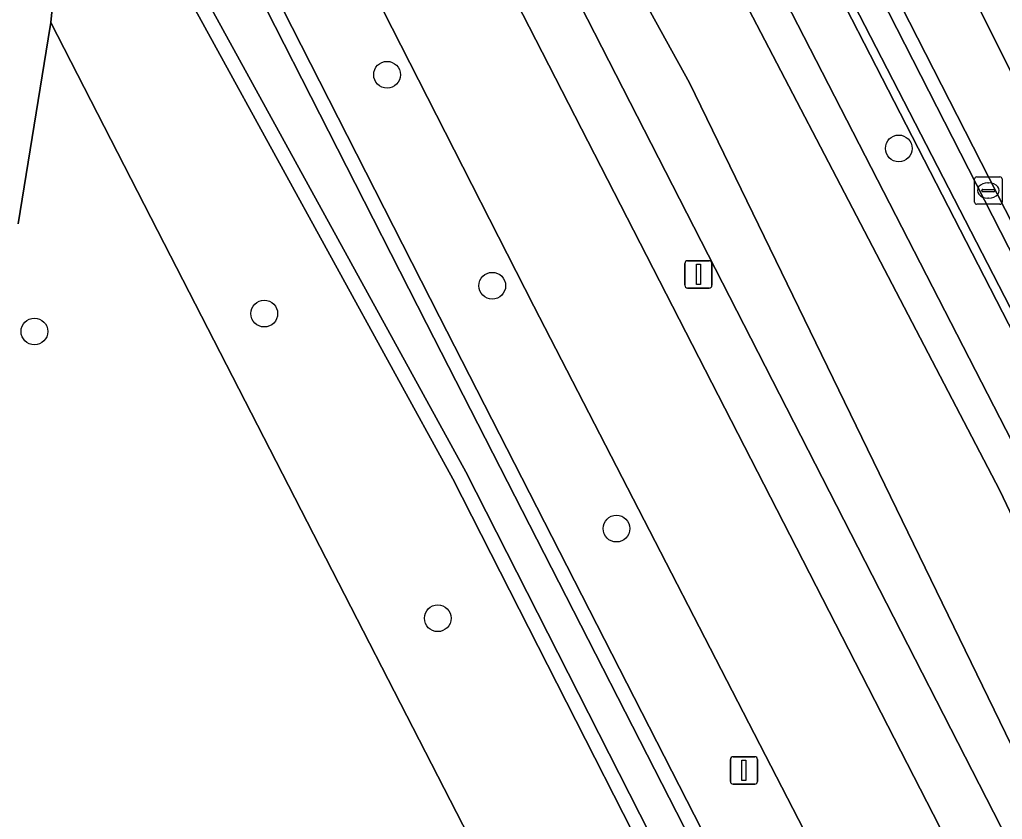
# Model space of a CAD drawing. Extents: x 158835 to 160077, y 386387 to 387778.
# Drawn here: x 159317.79 to 159353.69, y 387437.68 to 387466.89 of the extents above; entities that cross this region are included whole.
import ezdxf

# ---------------------------------------------------------------- set-up
doc = ezdxf.new("R2010")
doc.units = 0
for name, color, linetype in [('IMGEO_Berm_groen', 7, 'Continuous'), ('IMGEO_Boom', 7, 'Continuous'), ('IMGEO_Fietspad_gesloten', 7, 'Continuous'), ('IMGEO_Groenvoorziening', 7, 'Continuous'), ('IMGEO_Haag', 7, 'Continuous'), ('IMGEO_Hek', 7, 'Continuous'), ('IMGEO_Kolk', 7, 'Continuous'), ('IMGEO_Lichtmast', 7, 'Continuous'), ('IMGEO_Oever', 7, 'Continuous'), ('IMGEO_Terreindeel_open', 7, 'Continuous'), ('IMGEO_Voetpad_open', 7, 'Continuous'), ('IMGEO_Waterloop', 7, 'Continuous')]:
    doc.layers.add(name, color=color, linetype=linetype)

msp = doc.modelspace()

# ---------------------------------------------------------------- linework, layer by layer
at = {"layer": 'IMGEO_Berm_groen'}
for points in [[(159329.737, 387479.621), (159360.931, 387418.842), (159385.799, 387369.924), (159385.949, 387369.64), (159385.972, 387369.596), (159391.483, 387372.373), (159391.429, 387372.468), (159392.47, 387372.996), (159395.673, 387374.62), (159340.944, 387481.015), (159340.205, 387482.451), (159427.607, 387527.602), (159430.221, 387528.939), (159464.435, 387546.438), (159461.771, 387551.782), (159386.53, 387513.074), (159369.52, 387504.347), (159361.28, 387500), (159349.955, 387494.013), (159336.154, 387484.934), (159338.654, 387486.251), (159364.753, 387500), (159367.223, 387501.301), (159460.249, 387548.308)], [(159461.976, 387545.691), (159372.919, 387500), (159340.235, 387483.231), (159339.987, 387483.104), (159338.919, 387482.291), (159338.252, 387481.676), (159339.469, 387479.786), (159339.506, 387479.774), (159385.369, 387390.571)], [(159379.182, 387387.557), (159341.645, 387460.848), (159331.81, 387480.051)], [(159323.356, 387475.223), (159333.124, 387456.041), (159346.821, 387429.272), (159348.881, 387432.496), (159347.448, 387435.342), (159336.573, 387456.427), (159324.915, 387479.303), (159319.729, 387476.764), (159319.564, 387473.269), (159318.922, 387466.795), (159323.071, 387458.719), (159338.523, 387428.646), (159344.685, 387428.371), (159333.614, 387450.127)], [(159333.614, 387450.127), (159322.717, 387469.985), (159321.768, 387471.536), (159321.031, 387472.703), (159321.033, 387474.786)]]:
    msp.add_lwpolyline(points, dxfattribs=at)
at = {"layer": 'IMGEO_Boom'}
for centre in [(159331.212, 387464.88), (159349.909, 387462.189), (159335.054, 387457.174), (159326.725, 387456.158), (159318.327, 387455.504), (159339.594, 387448.305), (159333.065, 387445.03)]:
    msp.add_circle(centre, 0.489, dxfattribs=at)
at = {"layer": 'IMGEO_Fietspad_gesloten'}
for points in [[(159428.282, 387286.772), (159391.016, 387359.944), (159390.825, 387360.319), (159389.328, 387363.259), (159385.972, 387369.596), (159385.949, 387369.64), (159385.799, 387369.924), (159360.931, 387418.842), (159329.737, 387479.621)], [(159324.915, 387479.303), (159336.573, 387456.427), (159347.448, 387435.342), (159348.881, 387432.496), (159353.107, 387424.11), (159366.234, 387398.455), (159375.439, 387380.729), (159377.517, 387376.707), (159379.032, 387373.775), (159380.575, 387370.788), (159382.104, 387367.728), (159384.981, 387361.968), (159416.567, 387300.188)]]:
    msp.add_lwpolyline(points, dxfattribs=at)
at = {"layer": 'IMGEO_Groenvoorziening'}
for points in [[(159430.221, 387528.939), (159427.607, 387527.602), (159340.205, 387482.451), (159340.944, 387481.015), (159395.673, 387374.62), (159398.243, 387375.923), (159398.178, 387376.051), (159395.923, 387374.884), (159395.654, 387375.421), (159393.496, 387379.729), (159341.337, 387480.909), (159340.7, 387482.286), (159371.792, 387498.281), (159394.835, 387509.951), (159428.108, 387527.137), (159427.976, 387527.408), (159429.314, 387528.092), (159446.763, 387493.302), (159447.542, 387493.687), (159445.802, 387497.431), (159441.37, 387506.416), (159436.88, 387515.519), (159434.254, 387520.843), (159431.978, 387525.431)], [(159342.28, 387481.383), (159341.337, 387480.909), (159393.496, 387379.729), (159394.059, 387380.009)]]:
    msp.add_lwpolyline(points, close=True, dxfattribs=at)
msp.add_lwpolyline([(159341.866, 387424.702), (159338.523, 387428.646), (159323.071, 387458.719), (159318.922, 387466.795), (159318.906, 387466.64), (159317.736, 387459.436)], dxfattribs=at)
at = {"layer": 'IMGEO_Haag'}
msp.add_lwpolyline([(159431.978, 387525.431), (159430.221, 387528.939), (159427.607, 387527.602), (159340.205, 387482.451), (159340.944, 387481.015), (159395.673, 387374.62), (159398.243, 387375.923), (159398.178, 387376.051), (159395.923, 387374.884), (159395.654, 387375.421), (159393.496, 387379.729), (159341.337, 387480.909), (159340.7, 387482.286), (159371.792, 387498.281), (159394.835, 387509.951), (159428.108, 387527.137), (159427.976, 387527.408), (159429.314, 387528.092), (159446.763, 387493.302), (159447.542, 387493.687), (159445.802, 387497.431), (159441.37, 387506.416), (159436.88, 387515.519), (159434.254, 387520.843)], close=True, dxfattribs=at)
at = {"layer": 'IMGEO_Hek'}
for points in [[(159341.337, 387480.909), (159393.496, 387379.729)], [(159323.071, 387458.719), (159318.922, 387466.795)], [(159338.523, 387428.646), (159323.071, 387458.719)]]:
    msp.add_lwpolyline(points, dxfattribs=at)
at = {"layer": 'IMGEO_Kolk'}
for p, q in [((159352.755, 387461.152), (159353.607, 387461.152)), ((159352.68, 387460.226), (159352.68, 387461.078)), ((159353.168, 387460.932), (159353.193, 387460.932)), ((159353.681, 387461.078), (159353.681, 387460.226)), ((159352.939, 387460.646), (159352.939, 387460.658)), ((159353.377, 387460.609), (159352.979, 387460.609)), ((159352.982, 387460.695), (159353.38, 387460.695)), ((159353.423, 387460.658), (159353.423, 387460.646)), ((159353.607, 387460.152), (159352.755, 387460.152)), ((159353.191, 387460.372), (159353.166, 387460.372))]:
    msp.add_line(p, q, dxfattribs=at)
for points in [[(159352.755, 387461.152), (159353.607, 387461.152)], [(159352.68, 387460.226), (159352.68, 387461.078)], [(159353.681, 387461.078), (159353.681, 387460.226)], [(159353.607, 387460.152), (159352.755, 387460.152)]]:
    msp.add_lwpolyline(points, dxfattribs=at)
for centre, radius, start, end in [((159352.757, 387461.076), 0.0765, 91.552, 178.448), ((159352.757, 387461.076), 0.0765, 91.552, 178.448), ((159353.605, 387461.076), 0.0765, 1.552, 88.448), ((159353.605, 387461.076), 0.0765, 1.552, 88.448), ((159352.979, 387460.655), 0.0403, 85.8775, 175.7526), ((159352.976, 387460.645), 0.0366, 178.938, 274.7102), ((159353.38, 387460.652), 0.043, 264.8664, 352.4533), ((159353.384, 387460.657), 0.0386, 1.7309, 96.639), ((159352.757, 387460.228), 0.0765, 181.552, 268.448), ((159352.757, 387460.228), 0.0765, 181.552, 268.448), ((159353.605, 387460.228), 0.0765, 271.552, 358.448), ((159353.605, 387460.228), 0.0765, 271.552, 358.448)]:
    msp.add_arc(centre, radius, start, end, dxfattribs=at)
for centre, major_axis, ratio, start_param, end_param in [((159353.167, 387460.652), (-0.387, 0.002), 0.722429, 4.712389, 7.853982), ((159353.192, 387460.652), (-0.39, 0.002), 0.717154, 1.570796, 4.712389)]:
    msp.add_ellipse(centre, major_axis=major_axis, ratio=ratio, start_param=start_param, end_param=end_param, dxfattribs=at)
at = {"layer": 'IMGEO_Lichtmast'}
for p, q in [((159342.092, 387457.19), (159342.092, 387457.99)), ((159342.092, 387457.99), (159342.092, 387457.19)), ((159342.192, 387458.09), (159342.982, 387458.09)), ((159342.982, 387458.09), (159342.192, 387458.09)), ((159343.082, 387457.99), (159343.082, 387457.19)), ((159343.082, 387457.19), (159343.082, 387457.99)), ((159342.982, 387457.09), (159342.192, 387457.09)), ((159342.192, 387457.09), (159342.982, 387457.09)), ((159343.856, 387439.972), (159344.646, 387439.972)), ((159344.646, 387439.972), (159343.856, 387439.972)), ((159343.756, 387439.072), (159343.756, 387439.872)), ((159343.756, 387439.872), (159343.756, 387439.072)), ((159344.746, 387439.872), (159344.746, 387439.072)), ((159344.746, 387439.072), (159344.746, 387439.872)), ((159344.646, 387438.972), (159343.856, 387438.972)), ((159343.856, 387438.972), (159344.646, 387438.972))]:
    msp.add_line(p, q, dxfattribs=at)
for points in [[(159342.512, 387457.965), (159342.662, 387457.965), (159342.662, 387457.215), (159342.512, 387457.215), (159342.512, 387457.965)], [(159344.176, 387439.847), (159344.326, 387439.847), (159344.326, 387439.097), (159344.176, 387439.097), (159344.176, 387439.847)]]:
    msp.add_lwpolyline(points, dxfattribs=at)
for centre, start, end in [((159342.192, 387457.99), 90, 180), ((159342.192, 387457.99), 90, 180), ((159342.982, 387457.99), 0, 90), ((159342.982, 387457.99), 360, 90), ((159342.192, 387457.19), 180, 270), ((159342.192, 387457.19), 180, 270), ((159342.982, 387457.19), 270, 0), ((159342.982, 387457.19), 270, 0), ((159343.856, 387439.872), 90, 180), ((159343.856, 387439.872), 90, 180), ((159344.646, 387439.872), 0, 90), ((159344.646, 387439.872), 360, 90), ((159343.856, 387439.072), 180, 270), ((159343.856, 387439.072), 180, 270), ((159344.646, 387439.072), 270, 0), ((159344.646, 387439.072), 270, 0)]:
    msp.add_arc(centre, 0.1, start, end, dxfattribs=at)
at = {"layer": 'IMGEO_Oever'}
for points in [[(159385.369, 387390.571), (159339.506, 387479.774), (159339.469, 387479.786), (159338.252, 387481.676)], [(159337.641, 387480.228), (159339.633, 387476.47), (159353.596, 387449.694), (159363.534, 387428.831), (159375.238, 387406.285), (159383.657, 387389.571), (159380.906, 387388.174), (159371.501, 387407.394), (159355.485, 387437.373), (159342.261, 387464.581), (159333.719, 387480.063)], [(159331.81, 387480.051), (159341.645, 387460.848), (159379.182, 387387.557)], [(159321.033, 387474.786), (159321.031, 387472.703), (159321.768, 387471.536), (159322.717, 387469.985), (159333.614, 387450.127), (159344.685, 387428.371), (159346.821, 387429.272), (159333.124, 387456.041), (159323.356, 387475.223)], [(159322.9, 387474.942), (159332.649, 387455.798)], [(159332.649, 387455.798), (159346.084, 387429.541), (159344.935, 387429.056), (159334.086, 387450.377), (159323.179, 387470.253), (159322.221, 387471.818), (159321.565, 387472.857), (159321.567, 387474.715)]]:
    msp.add_lwpolyline(points, dxfattribs=at)
at = {"layer": 'IMGEO_Terreindeel_open'}
msp.add_lwpolyline([(159375.694, 387498.397), (159344.958, 387482.728), (159353, 387466.991), (159353.705, 387465.575), (159361.724, 387449.859), (159392.467, 387465.576)], close=True, dxfattribs=at)
at = {"layer": 'IMGEO_Voetpad_open'}
for points in [[(159396.747, 387381.301), (159388.71, 387397.065), (159387.979, 387398.473), (159379.988, 387414.148), (159379.239, 387415.645), (159371.193, 387431.374), (159370.482, 387432.782), (159362.471, 387448.457), (159361.724, 387449.859), (159353.705, 387465.575), (159353, 387466.991), (159344.958, 387482.728), (159342.738, 387481.613), (159394.525, 387380.233)], [(159317.736, 387459.436), (159318.906, 387466.64), (159318.922, 387466.795), (159319.564, 387473.269), (159319.729, 387476.764), (159317.214, 387475.534), (159316.72, 387469.092), (159316.685, 387468.637), (159316.265, 387465.269), (159315.247, 387459.518), (159314.67, 387457.188), (159313.735, 387454.384), (159312.302, 387451.193), (159308.458, 387445.083)]]:
    msp.add_lwpolyline(points, dxfattribs=at)
msp.add_lwpolyline([(159394.059, 387380.009), (159394.525, 387380.233), (159342.738, 387481.613), (159342.28, 387481.383)], close=True, dxfattribs=at)
at = {"layer": 'IMGEO_Waterloop'}
for points in [[(159333.719, 387480.063), (159342.261, 387464.581), (159355.485, 387437.373), (159371.501, 387407.394), (159380.906, 387388.174), (159383.657, 387389.571), (159375.238, 387406.285), (159363.534, 387428.831), (159353.596, 387449.694), (159339.633, 387476.47), (159337.641, 387480.228)], [(159332.649, 387455.798), (159322.9, 387474.942)], [(159321.567, 387474.715), (159321.565, 387472.857), (159322.221, 387471.818), (159323.179, 387470.253), (159334.086, 387450.377), (159344.935, 387429.056), (159346.084, 387429.541), (159332.649, 387455.798)]]:
    msp.add_lwpolyline(points, dxfattribs=at)

doc.saveas('drawing.dxf')
